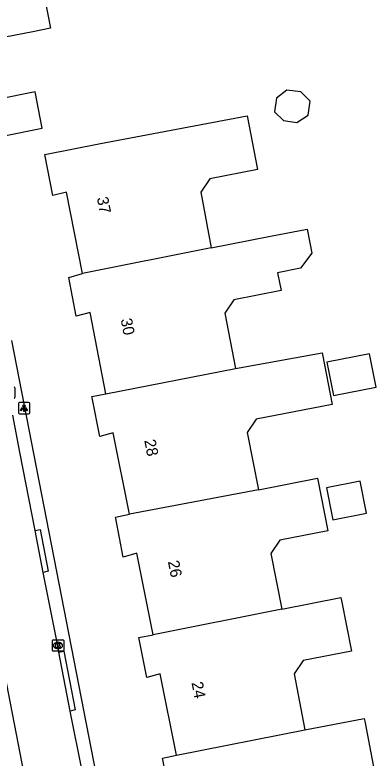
# Model space of a CAD drawing. Extents: x 159628 to 160723, y 388176 to 389416.
# Drawn here: x 160581.5 to 160613.3, y 388546.2 to 388611.6 of the extents above; entities that cross this region are included whole.
import ezdxf

# ---------------------------------------------------------------- set-up
doc = ezdxf.new("R2010")
doc.units = 0
for name, color, linetype in [('IMGEO_Kolk', 7, 'Continuous'), ('IMGEO_Lichtpunt', 7, 'Continuous'), ('IMGEO_Pand', 7, 'Continuous'), ('IMGEO_Pand_nummerreeks', 7, 'Continuous'), ('IMGEO_Rijbaan_lokaal_open', 7, 'Continuous'), ('IMGEO_Voetpad_open', 7, 'Continuous')]:
    doc.layers.add(name, color=color, linetype=linetype)

msp = doc.modelspace()

# ---------------------------------------------------------------- linework, layer by layer
at = {"layer": 'IMGEO_Kolk'}
for p, q in [((160581.48, 388578.763), (160581.48, 388577.911)), ((160584.78, 388555.661), (160584.78, 388556.513)), ((160584.855, 388556.587), (160585.707, 388556.587)), ((160585.268, 388556.367), (160585.293, 388556.367)), ((160585.781, 388556.513), (160585.781, 388555.661)), ((160585.291, 388555.807), (160585.266, 388555.807)), ((160585.707, 388555.587), (160584.855, 388555.587))]:
    msp.add_line(p, q, dxfattribs=at)
for points in [[(160581.48, 388578.763), (160581.48, 388577.911)], [(160584.78, 388555.661), (160584.78, 388556.513)], [(160584.855, 388556.587), (160585.707, 388556.587)], [(160585.781, 388556.513), (160585.781, 388555.661)], [(160585.101, 388556.287), (160585.224, 388556.287), (160585.224, 388556.136), (160585.354, 388556.287), (160585.518, 388556.287), (160585.372, 388556.136), (160585.525, 388555.887), (160585.373, 388555.887), (160585.288, 388556.051), (160585.224, 388555.984), (160585.224, 388555.887), (160585.101, 388555.887), (160585.101, 388556.287)], [(160585.707, 388555.587), (160584.855, 388555.587)]]:
    msp.add_lwpolyline(points, dxfattribs=at)
for centre, start, end in [((160581.404, 388578.761), 1.55205, 88.44795), ((160581.404, 388578.761), 1.55205, 88.44795), ((160581.404, 388577.913), 271.55205, 358.44795), ((160581.404, 388577.913), 271.55205, 358.44795), ((160584.857, 388556.511), 91.55205, 178.44795), ((160584.857, 388556.511), 91.55205, 178.44795), ((160585.705, 388556.511), 1.55205, 88.44795), ((160585.705, 388556.511), 1.55205, 88.44795), ((160584.857, 388555.663), 181.55205, 268.44795), ((160584.857, 388555.663), 181.55205, 268.44795), ((160585.705, 388555.663), 271.55205, 358.44795), ((160585.705, 388555.663), 271.55205, 358.44795)]:
    msp.add_arc(centre, 0.0765, start, end, dxfattribs=at)
for centre, major_axis, ratio, start_param, end_param in [((160585.267, 388556.087), (-0.387, 0.002), 0.722429, 4.712389, 7.853982), ((160585.292, 388556.087), (-0.39, 0.002), 0.717154, 1.570796, 4.712389)]:
    msp.add_ellipse(centre, major_axis=major_axis, ratio=ratio, start_param=start_param, end_param=end_param, dxfattribs=at)
at = {"layer": 'IMGEO_Lichtpunt'}
for p, q in [((160581.793, 388577.376), (160581.793, 388576.569)), ((160581.793, 388577.376), (160581.793, 388576.569)), ((160582.695, 388577.471), (160581.887, 388577.471)), ((160582.695, 388577.471), (160581.887, 388577.471)), ((160582.789, 388576.569), (160582.789, 388577.376)), ((160582.789, 388576.569), (160582.789, 388577.376)), ((160581.887, 388576.475), (160582.695, 388576.475)), ((160581.887, 388576.475), (160582.695, 388576.475))]:
    msp.add_line(p, q, dxfattribs=at)
for points in [[(160582.167, 388577.04), (160582.206, 388577.012), (160582.018, 388576.75), (160581.98, 388576.777), (160582.167, 388577.04)], [(160582.269, 388576.992), (160582.316, 388576.992), (160582.316, 388576.67), (160582.269, 388576.67), (160582.269, 388576.992)], [(160582.379, 388577.012), (160582.417, 388577.039), (160582.604, 388576.777), (160582.565, 388576.749), (160582.379, 388577.012)]]:
    msp.add_lwpolyline(points, dxfattribs=at)
msp.add_circle((160582.292, 388577.174), 0.0994, dxfattribs=at)
for centre, start, end in [((160581.887, 388577.376), 90, 180), ((160581.887, 388577.376), 90, 180), ((160582.695, 388577.376), 0, 90), ((160582.695, 388577.376), 0, 90), ((160581.887, 388576.569), 180, 270), ((160581.887, 388576.569), 180, 270), ((160582.695, 388576.569), 270, 0), ((160582.695, 388576.569), 270, 360)]:
    msp.add_arc(centre, 0.0946, start, end, dxfattribs=at)
at = {"layer": 'IMGEO_Pand'}
for points in [[(160584.628, 388610.406), (160583.058, 388610.103), (160578.148, 388609.154), (160576.621, 388617.038), (160579.829, 388617.66), (160579.38, 388620.042), (160578.395, 388625.264), (160579.507, 388625.529), (160579.435, 388625.923), (160580.515, 388626.127), (160580.593, 388625.78), (160586.008, 388626.835), (160586.664, 388623.459), (160588.815, 388623.877), (160592.882, 388617.311), (160592.61, 388617.14), (160592.179, 388617.841), (160587.918, 388617.012), (160588.065, 388616.256), (160583.663, 388615.406), (160584.628, 388610.406)], [(160583.89, 388601.607), (160583.256, 388604.803), (160579.895, 388604.136), (160580.53, 388600.94), (160583.89, 388601.607)], [(160606.293, 388602.116), (160607.305, 388602.751), (160607.49, 388603.986), (160606.661, 388604.799), (160605.427, 388604.948), (160604.523, 388604.26), (160604.344, 388603.065), (160605.136, 388602.288), (160606.293, 388602.116)], [(160587.434, 388588.827), (160586.028, 388595.994), (160584.832, 388595.684), (160584.117, 388599.287), (160589.022, 388600.261), (160601.921, 388602.692), (160602.839, 388597.98), (160598.639, 388597.161), (160597.843, 388595.988), (160598.774, 388591.085)], [(160598.774, 388591.085), (160603.986, 388592.102), (160607.217, 388592.732), (160607.245, 388592.587), (160607.63, 388590.613), (160606.619, 388589.283), (160604.612, 388588.892), (160604.916, 388587.331), (160600.745, 388586.518), (160599.953, 388585.345), (160600.898, 388580.455)], [(160598.774, 388591.085), (160587.434, 388588.827)], [(160589.503, 388578.246), (160588.108, 388585.402), (160586.887, 388585.076), (160586.231, 388588.474), (160587.434, 388588.827)], [(160600.898, 388580.455), (160608.527, 388581.832), (160608.554, 388581.695), (160609.414, 388577.296), (160602.736, 388575.991), (160601.947, 388574.818), (160602.928, 388569.8)], [(160608.959, 388581.025), (160609.532, 388578.095), (160613.288, 388578.83), (160612.716, 388581.759), (160608.959, 388581.025)], [(160589.503, 388578.246), (160600.898, 388580.455)], [(160591.574, 388567.64), (160590.125, 388574.814), (160588.949, 388574.494), (160588.298, 388577.873), (160588.272, 388578.009), (160589.503, 388578.246)], [(160602.928, 388569.8), (160608.132, 388570.817), (160608.163, 388570.66), (160609.037, 388566.182), (160604.815, 388565.357), (160604.026, 388564.184), (160604.983, 388559.284)], [(160612.432, 388567.72), (160611.881, 388570.544), (160608.928, 388569.967), (160609.479, 388567.144), (160612.432, 388567.72)], [(160602.928, 388569.8), (160591.574, 388567.64)], [(160593.644, 388557.021), (160592.224, 388564.199), (160591.02, 388563.858), (160590.363, 388567.274), (160590.34, 388567.393), (160591.574, 388567.64)], [(160604.983, 388559.284), (160610.187, 388560.301), (160610.235, 388560.056), (160611.106, 388555.582), (160606.872, 388554.77), (160606.078, 388553.6), (160607.021, 388548.677)], [(160604.983, 388559.284), (160593.644, 388557.021)], [(160595.719, 388546.427), (160594.284, 388553.6), (160593.1, 388553.281), (160592.435, 388556.654), (160592.406, 388556.8), (160593.644, 388557.021)], [(160607.021, 388548.677), (160612.238, 388549.677), (160612.285, 388549.431), (160613.145, 388544.942), (160610.96, 388544.524), (160612.152, 388538.303), (160609.209, 388537.739), (160602.739, 388536.495), (160597.832, 388535.533), (160596.37, 388542.993), (160595.152, 388542.692), (160594.497, 388546.053), (160594.474, 388546.173), (160595.719, 388546.427)], [(160595.719, 388546.427), (160607.021, 388548.677)]]:
    msp.add_lwpolyline(points, dxfattribs=at)
at = {"layer": 'IMGEO_Rijbaan_lokaal_open'}
for points in [[(160583.276, 388566.203), (160581.926, 388573.109), (160581.303, 388576.358)], [(160576.357, 388575.405), (160576.695, 388573.281), (160580.583, 388553.602), (160584.485, 388533.405), (160587.717, 388516.889)], [(160583.985, 388562.505), (160583.276, 388566.203)], [(160585.356, 388555.511), (160585.316, 388555.753), (160583.985, 388562.505)], [(160586.341, 388550.308), (160585.356, 388555.511)], [(160587.422, 388544.902), (160586.341, 388550.308)]]:
    msp.add_lwpolyline(points, dxfattribs=at)
at = {"layer": 'IMGEO_Voetpad_open'}
for points in [[(160591.083, 388532.318), (160581.22, 388582.936)], [(160583.276, 388566.203), (160583.72, 388566.299), (160584.415, 388562.616), (160583.985, 388562.505)], [(160585.356, 388555.511), (160585.784, 388555.592), (160586.78, 388550.414), (160586.341, 388550.308)]]:
    msp.add_lwpolyline(points, dxfattribs=at)

# ---------------------------------------------------------------- texts
at = {"layer": 'IMGEO_Pand_nummerreeks'}
for s, rotation, p in [('37', 281.09916, (160588.698, 388595.473)), ('30', 281.04008, (160590.79, 388584.788)), ('28', 281.04008, (160592.87, 388574.129)), ('26', 281.04008, (160594.948, 388563.473)), ('24', 281.04008, (160597.028, 388552.815))]:
    msp.add_text(s, height=1, rotation=rotation, dxfattribs=at).set_placement(p)

doc.saveas('drawing.dxf')
